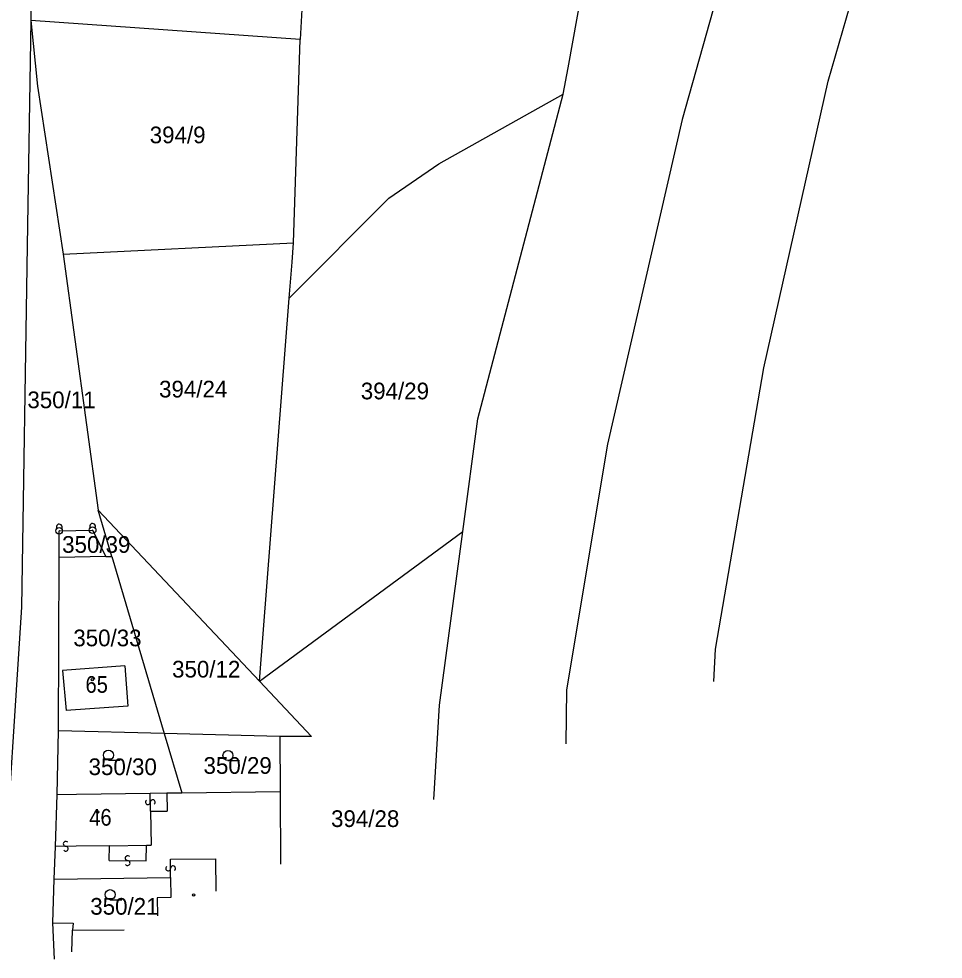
# Model space of a CAD drawing. Extents: x -680102 to -677253, y -1007548 to -1006096.
# Drawn here: x -678100.2 to -677961.7, y -1006950.7 to -1006809.8 of the extents above; entities that cross this region are included whole.
import ezdxf

# ---------------------------------------------------------------- set-up
doc = ezdxf.new("R2010")
doc.units = 0
for name, color, linetype, lineweight in [('1', 7, 'Continuous', 25), ('24', 7, 'Continuous', 25), ('25', 7, 'Continuous', 25), ('4', 7, 'Continuous', 25)]:
    doc.layers.add(name, color=color, linetype=linetype, lineweight=lineweight)
doc.layers.add('18', color=7, linetype='Continuous')
doc.layers.add('19', color=7, linetype='Continuous')

msp = doc.modelspace()

# ---------------------------------------------------------------- linework, layer by layer
at = {"layer": '1'}
for p, q in [((-678056.3, -1006780.08), (-678058.07, -1006812.87)), ((-678098.32, -1006801.33), (-678098.43, -1006810.04)), ((-678098.43, -1006810.04), (-678098.97, -1006843.81)), ((-678098.43, -1006810.04), (-678097.42, -1006819.86)), ((-678058.07, -1006812.87), (-678098.43, -1006810.04)), ((-678059.06, -1006843.34), (-678058.07, -1006812.87)), ((-678097.42, -1006819.86), (-678093.56, -1006845.05)), ((-678031.45, -1006869.71), (-678018.67, -1006821.09)), ((-678093.56, -1006845.05), (-678059.06, -1006843.34)), ((-678059.29, -1006846.26), (-678059.06, -1006843.34)), ((-678093.56, -1006845.05), (-678088.35, -1006883.43)), ((-678059.71, -1006851.64), (-678059.29, -1006846.26)), ((-677995.82, -1006904.24), (-677988.6, -1006862.09)), ((-678086.31, -1006890.36), (-678088.35, -1006883.43)), ((-678064.16, -1006909.05), (-678033.7, -1006886.61)), ((-678094.26, -1006916.47), (-678094.16, -1006890.52)), ((-678087.17, -1006890.38), (-678086.31, -1006890.36)), ((-678086.31, -1006890.36), (-678078.45, -1006916.89)), ((-677996.07, -1006909.11), (-677995.82, -1006904.24)), ((-678038.06, -1006926.79), (-678037.18, -1006912.66)), ((-678094.47, -1006926.01), (-678094.26, -1006916.47)), ((-678078.45, -1006916.89), (-678075.82, -1006925.76)), ((-678056.35, -1006917.33), (-678061.13, -1006917.34)), ((-678061.13, -1006917.34), (-678061.08, -1006925.57)), ((-678094.47, -1006926.01), (-678091.56, -1006925.96)), ((-678078.04, -1006925.79), (-678075.82, -1006925.76)), ((-678075.82, -1006925.76), (-678061.08, -1006925.57)), ((-678061.08, -1006925.57), (-678061.01, -1006936.45)), ((-678095.11, -1006945.26), (-678094.92, -1006938.72)), ((-678077.43, -1006941.48), (-678079.5, -1006941.51)), ((-678079.5, -1006941.51), (-678079.46, -1006944.22)), ((-678094.9, -1006950.71), (-678095.11, -1006945.26)), ((-678092.16, -1006946.37), (-678084.44, -1006946.31))]:
    msp.add_line(p, q, dxfattribs=at)
for points in [[(-677961.73, -1006682.75), (-677968.34, -1006709.62), (-677976.77, -1006738.82), (-677984.36, -1006766.34), (-678000.82, -1006824.88), (-678012.04, -1006873.51), (-678018.16, -1006910.34), (-678018.27, -1006918.46)], [(-677988.6, -1006862.09), (-677978.95, -1006819.11), (-677966.9, -1006777.33)], [(-678018.67, -1006821.09), (-678017.94, -1006817.12), (-678014.55, -1006798.57)], [(-678044.8, -1006836.68), (-678037.28, -1006831.54), (-678018.67, -1006821.09)], [(-678064.16, -1006909.05), (-678059.71, -1006851.64), (-678044.8, -1006836.68)], [(-678098.97, -1006843.81), (-678099.84, -1006897.98), (-678102.66, -1006942.2)], [(-678037.18, -1006912.66), (-678033.7, -1006886.61), (-678031.45, -1006869.71)], [(-678088.35, -1006883.43), (-678064.16, -1006909.05), (-678056.35, -1006917.33)], [(-678084.36, -1006906.75), (-678093.68, -1006907.45), (-678093.12, -1006913.42)], [(-678084.36, -1006906.75), (-678083.91, -1006912.77), (-678093.12, -1006913.42)], [(-678061.13, -1006917.34), (-678078.45, -1006916.89), (-678094.26, -1006916.47)], [(-678094.92, -1006938.72), (-678094.75, -1006933.81), (-678094.47, -1006926.01)], [(-678091.56, -1006925.96), (-678080.55, -1006925.82), (-678078.04, -1006925.79)], [(-678094.92, -1006938.72), (-678077.48, -1006938.48), (-678077.43, -1006941.48)], [(-678095.11, -1006945.26), (-678092.08, -1006945.29), (-678092.16, -1006946.37)]]:
    msp.add_lwpolyline(points, dxfattribs=at)
msp.add_lwpolyline([(-678094.16, -1006890.52), (-678094.17, -1006886.52), (-678089.17, -1006886.42), (-678087.17, -1006890.38)], close=True, dxfattribs=at)
at = {"layer": '24'}
for centre, radius in [((-678094.17, -1006886.52), 0.5), ((-678094.17, -1006886.52), 0.022), ((-678089.17, -1006886.42), 0.5), ((-678089.17, -1006886.42), 0.022)]:
    msp.add_circle(centre, radius, dxfattribs=at)
for centre in [(-678094.171, -1006885.957), (-678089.171, -1006885.857)]:
    msp.add_arc(centre, 0.437, 328.35109, 209.97456, dxfattribs=at)
at = {"layer": '25'}
for p, q in [((-678086.8, -1006920.88), (-678085.05, -1006920.88)), ((-678068.89, -1006920.94), (-678067.14, -1006920.94)), ((-678086.54, -1006941.79), (-678084.79, -1006941.79))]:
    msp.add_line(p, q, dxfattribs=at)
for centre, radius in [((-678089.22, -1006908.81), 0.175), ((-678086.8, -1006920.13), 0.75), ((-678068.89, -1006920.19), 0.75), ((-678088.39, -1006928.65), 0.175), ((-678086.54, -1006941.04), 0.75), ((-678074.03, -1006941.08), 0.175)]:
    msp.add_circle(centre, radius, dxfattribs=at)
for centre, radius, start, end in [((-678080.888, -1006927.185), 0.367, 128.78674, 0.77843), ((-678080.152, -1006927.177), 0.368, 308.61371, 180.84376), ((-678093.191, -1006933.422), 0.368, 38.17498, 270.02836), ((-678093.188, -1006934.157), 0.367, 217.97132, 90.31295), ((-678083.912, -1006935.563), 0.367, 36.28662, 268.75338), ((-678083.929, -1006936.298), 0.368, 216.62305, 88.6026), ((-678077.857, -1006937.1), 0.367, 128.01077, 0.00286), ((-678077.122, -1006937.102), 0.368, 307.83652, 180.06712)]:
    msp.add_arc(centre, radius, start, end, dxfattribs=at)
at = {"layer": '4'}
for p, q in [((-678080.49, -1006928.54), (-678080.55, -1006925.82)), ((-678078.04, -1006925.79), (-678078.01, -1006928.51)), ((-678080.49, -1006928.54), (-678078.01, -1006928.51)), ((-678080.49, -1006928.54), (-678080.41, -1006933.63)), ((-678091.63, -1006933.77), (-678094.75, -1006933.81)), ((-678086.65, -1006933.7), (-678081.09, -1006933.64)), ((-678086.69, -1006935.9), (-678081.15, -1006935.96)), ((-678077.48, -1006938.48), (-678077.5, -1006935.71)), ((-678092.27, -1006949.61), (-678092.16, -1006946.37))]:
    msp.add_line(p, q, dxfattribs=at)
for points in [[(-678086.69, -1006935.9), (-678086.65, -1006933.7), (-678091.63, -1006933.77)], [(-678081.15, -1006935.96), (-678081.09, -1006933.64), (-678080.41, -1006933.63)], [(-678077.5, -1006935.71), (-678070.76, -1006935.66), (-678070.72, -1006940.54)]]:
    msp.add_lwpolyline(points, dxfattribs=at)

# ---------------------------------------------------------------- texts
at = {"layer": '18'}
for s, p in [('394/9', (-678080.61, -1006828.44)), ('394/24', (-678079.21, -1006866.53)), ('350/11', (-678098.94, -1006868.14)), ('394/29', (-678048.99, -1006866.81)), ('350/39', (-678093.73, -1006889.81)), ('350/33', (-678092.06, -1006903.82)), ('350/12', (-678077.26, -1006908.5)), ('350/30', (-678089.77, -1006923.12)), ('350/29', (-678072.55, -1006922.93)), ('394/28', (-678053.44, -1006930.9)), ('350/21', (-678089.52, -1006944.04))]:
    msp.add_text(s, height=2.5, dxfattribs=at).set_placement(p)
at = {"layer": '19', "width": 0.9}
for s, p in [('65', (-678090.23, -1006910.79)), ('46', (-678089.67, -1006930.7))]:
    msp.add_text(s, height=2.5, dxfattribs=at).set_placement(p)

doc.saveas('drawing.dxf')
